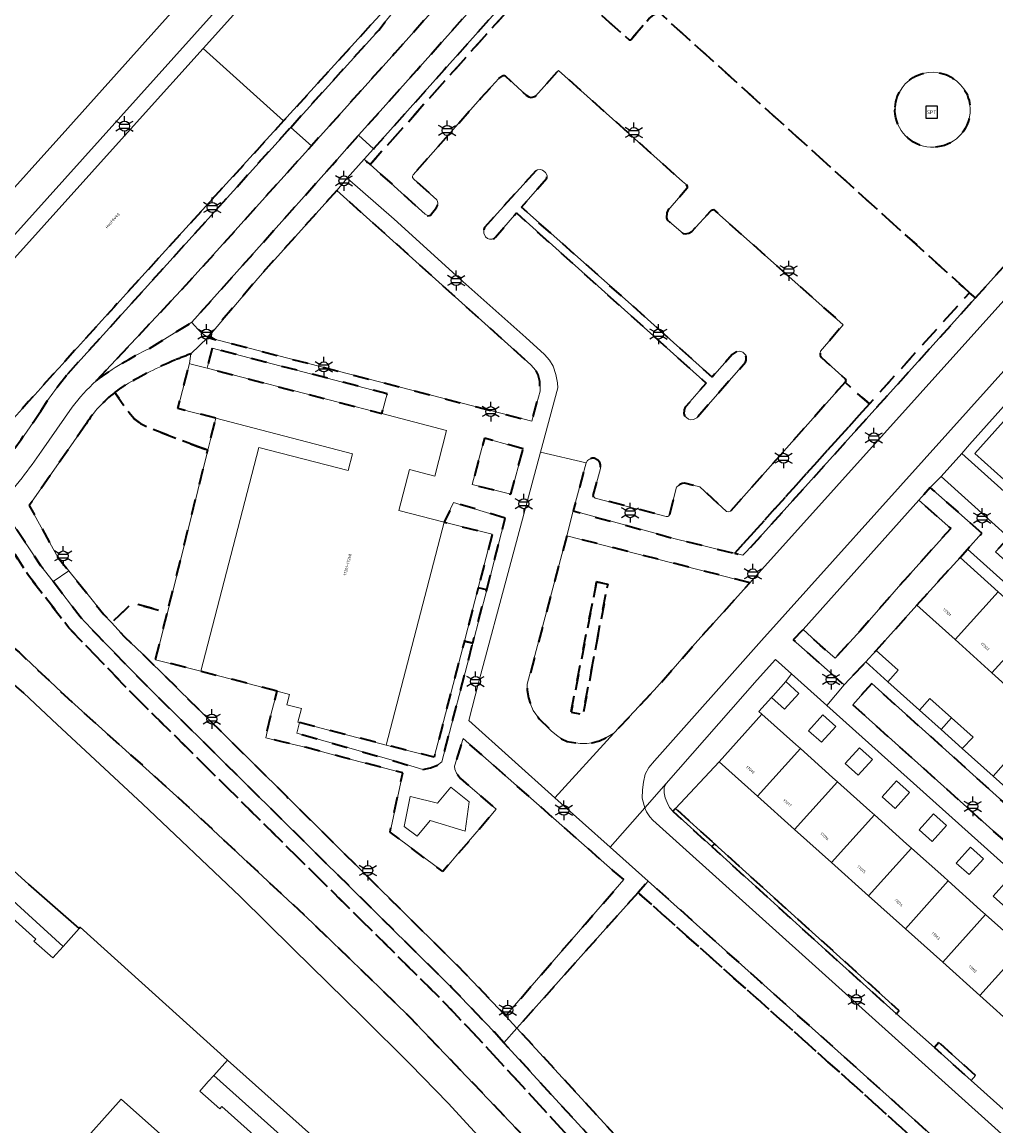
# Model space of a CAD drawing. Extents: x 105780 to 185197, y 477999 to 525027.
# Tile 130 of 562: x 106894 to 107018, y 479003 to 479144. Entities that reach past the tile are written whole.
import ezdxf
from ezdxf.enums import TextEntityAlignment as Align

# ---------------------------------------------------------------- set-up
doc = ezdxf.new("R2010")
doc.units = 0
doc.linetypes.add('XX-HIDDEN', pattern=[4, 2, -2])
for name, color, linetype, lineweight in [('B-GV-GR-BEPLANTING_CULTUUR_VASTE-PLANTENVAK-A', 252, 'Continuous', 5), ('B-GV-GR-MATERIAALGRENS-G', 252, 'XX-HIDDEN', 35), ('B-RO-IE-MEUBILAIR_WEGMEUBILAIR-S', 252, 'Continuous', 25), ('B-WE-GW-WATERGANG_SLOOT_INSTEEK-G', 252, 'Continuous', 30), ('B-XX-KG-KADASTRAAL_BEBOUWING-G', 252, 'Continuous', 20), ('B1-WE-OG-BEBOUWING-T18', 7, 'Continuous', 18), ('B1-WE-OG-TERREIN_ERF-GV', 252, 'Continuous', 18), ('B1-WE-OG-TOPOGRAFIE-T18', 10, 'Continuous', 18), ('B1-WE-OG-WEG-GV', 7, 'Continuous', 18), ('B1-WE-VH-VERHARDING_ASFALT-GV', 252, 'Continuous', 18), ('B1-WE-VH-VERHARDING_BETONSTRAATSTEEN-GV', 252, 'Continuous', 18), ('B1-WE-VH-VERHARDING_HOUTSNIPPERS-GV', 252, 'Continuous', 18), ('B1-WE-VH-VERHARDING_STRAATBAKSTEEN-GV', 252, 'Continuous', 18), ('B1-WE-VH-VERHARDING_TEGEL-GV', 252, 'Continuous', 18)]:
    doc.layers.add(name, color=color, linetype=linetype, lineweight=lineweight)
doc.styles.add('NLCS-ISO', font='NLCS-ISO.ttf')
doc.styles.add('NLCS-ISO-M200-T18', font='NLCS-ISO.ttf', dxfattribs={"height": 0.36})

# ---------------------------------------------------------------- blocks, each defined once
blk = doc.blocks.new('B-SIE-WEG_LICHTMAST-SO')
at = {"ltscale": 0.1}
for p, q in [((-1.1, 0.63), (-2.19, 1.27)), ((0, 1.27), (0, 2.53)), ((1.1, 0.63), (2.19, 1.27)), ((-1.1, -0.63), (-2.19, -1.27)), ((0, -1.27), (0, -2.53)), ((1.1, -0.63), (2.19, -1.27))]:
    blk.add_line(p, q, dxfattribs=at)
at = {"flags": 128}
for points in [[(-1.16, 0.5), (1.16, 0.5)], [(-1.16, -0.5), (1.16, -0.5)]]:
    blk.add_lwpolyline(points, dxfattribs=at)
at = {"ltscale": 0.1}
blk.add_circle((0, 0), 1.27, dxfattribs=at)
at = {"style": 'NLCS-ISO'}
blk.add_attdef('TYPE', text='', height=1.8, dxfattribs=at).set_placement((0, 2.53), align=Align.BOTTOM_CENTER)
blk = doc.blocks.new('SIE-WEG_SPEELTOESTEL-SO')
at = {"flags": 128}
blk.add_lwpolyline([(-0.75, -0.75), (0.75, -0.75), (0.75, 0.75), (-0.75, 0.75)], close=True, dxfattribs=at)
at = {"style": 'NLCS-ISO'}
blk.add_text('SPT', height=0.45, dxfattribs=at).set_placement((0, 0), align=Align.MIDDLE_CENTER)

msp = doc.modelspace()

# ---------------------------------------------------------------- linework, layer by layer
at = {"layer": 'B-GV-GR-BEPLANTING_CULTUUR_VASTE-PLANTENVAK-A', "flags": 128}
msp.add_lwpolyline([(106951.262, 479044.443), (106948.948, 479046.337), (106947.238, 479044.282), (106944, 479045.094), (106943.775, 479045.14), (106943.01, 479041.309), (106944.655, 479040.116), (106946.313, 479042.07), (106950.788, 479040.725)], close=True, dxfattribs=at)
at = {"layer": 'B-GV-GR-MATERIAALGRENS-G', "flags": 128}
for points in [[(107053.868, 479164.385), (107044.287, 479173.95), (107040.023, 479178.336), (107038.694, 479179.626), (107031.99, 479185.521), (107021.629, 479194.996), (107014.801, 479200.945), (107013.858, 479201.792), (107001.841, 479197.575), (106960.397, 479151.209), (106961.144, 479150.547), (106971.607, 479141.276), (106971.816, 479141.286), (106974.085, 479143.934), (106974.786, 479144.493), (106975.263, 479144.684), (106975.483, 479144.685), (107014.091, 479109.812), (107014.836, 479109.145), (107015.581, 479108.478), (107021.333, 479114.867), (107044.001, 479140.396), (107043.284, 479141.094), (107042.567, 479141.793), (107037.8, 479146.439)], [(106960.478, 479149.801), (106961.144, 479150.547), (106960.397, 479151.209), (106948.112, 479137.466), (106939.147, 479127.437), (106937.947, 479126.095), (106938.382, 479125.703), (106938.598, 479125.509), (106938.704, 479125.413), (106940.55, 479127.507)], [(106955.048, 479136.353), (106955.608, 479136.743), (106955.821, 479136.727), (106958.496, 479134.257), (106958.849, 479134.015), (106959.156, 479133.96), (106959.72, 479134.113), (106962.619, 479137.396), (106978.368, 479123.272), (106978.804, 479122.927), (106978.974, 479122.668), (106978.986, 479122.439), (106976.505, 479119.598), (106976.378, 479119.284), (106976.352, 479118.667), (106976.412, 479118.416), (106978.442, 479116.677), (106978.722, 479116.629), (106979.163, 479116.715), (106979.547, 479116.934), (106982.076, 479119.651), (106982.327, 479119.711), (106998.775, 479105.073), (106995.911, 479101.711), (106995.862, 479101.449), (106995.877, 479101.185), (106996.022, 479100.896), (106999.021, 479098.2), (106999.106, 479097.978), (106999.015, 479097.768), (107002.105, 479095.015), (107014.836, 479109.145), (107014.091, 479109.812), (106975.483, 479144.685), (106975.263, 479144.684), (106974.786, 479144.493), (106974.085, 479143.934), (106971.816, 479141.286), (106971.607, 479141.276), (106961.144, 479150.547), (106960.478, 479149.801), (106940.55, 479127.507), (106938.704, 479125.413), (106945.681, 479119.132), (106946.05, 479118.909), (106946.346, 479118.983), (106947.127, 479119.962), (106947.249, 479120.23), (106947.297, 479120.51), (106947.267, 479120.736), (106947.156, 479120.946), (106944.266, 479123.551), (106944.099, 479123.774), (106944.084, 479123.938), (106944.158, 479124.128), (106952.714, 479133.809)], [(106985.247, 479101.694), (106984.697, 479101.295), (106982.127, 479098.427), (106971.475, 479107.976), (106957.926, 479120), (106961.127, 479123.688), (106961.17, 479124.022), (106960.959, 479124.415), (106960.602, 479124.712), (106960.347, 479124.79), (106959.949, 479124.735), (106959.73, 479124.614), (106953.227, 479117.441), (106953.122, 479117.193), (106953.131, 479116.699), (106953.336, 479116.259), (106953.595, 479116.048), (106953.859, 479115.959), (106954.181, 479115.943), (106954.437, 479116.049), (106954.642, 479116.214), (106957.268, 479119.271), (106981.372, 479097.661), (106978.711, 479094.583), (106978.594, 479094.26), (106978.553, 479093.706), (106978.688, 479093.443), (106979.133, 479093.09), (106979.335, 479092.989), (106979.781, 479093.021), (106980.199, 479093.261), (106986.363, 479100.329), (106986.452, 479100.558), (106986.465, 479101.017), (106986.412, 479101.196), (106986.018, 479101.591), (106985.648, 479101.731)], [(106934.474, 479122.138), (106925.055, 479111.681), (106924.434, 479110.936), (106918.065, 479103.459), (106959.24, 479092.821), (106960.275, 479096.63), (106960.263, 479097.849), (106960.056, 479098.71), (106959.758, 479099.261), (106959.116, 479099.963)], [(107015.581, 479108.478), (107014.836, 479109.145), (107002.105, 479095.015), (106985.004, 479076.035), (106986.023, 479075.786), (106987.405, 479077.206)], [(106918.646, 479102.077), (106917.981, 479099.556), (106940.177, 479093.794), (106940.881, 479096.316)], [(107002.105, 479095.015), (106999.015, 479097.768), (106984.455, 479081.373), (106984.242, 479081.299), (106983.982, 479081.33), (106980.574, 479084.483), (106978.644, 479084.93), (106978.343, 479084.911), (106978.053, 479084.783), (106977.625, 479084.451), (106976.71, 479080.928), (106976.623, 479080.782), (106976.5, 479080.716), (106976.319, 479080.699), (106967.262, 479083.059), (106967.053, 479083.232), (106967.012, 479083.384), (106967.964, 479086.791), (106967.967, 479087.259), (106967.873, 479087.59), (106967.616, 479087.887), (106967.174, 479088.103), (106966.89, 479088.105), (106966.543, 479087.99), (106966.321, 479087.805), (106966.117, 479087.539), (106964.498, 479081.41), (106975.188, 479078.489), (106977.28, 479077.917), (106984.006, 479076.278), (106985.004, 479076.035)], [(106958.13, 479089.327), (106953.231, 479090.646), (106951.643, 479084.778), (106956.552, 479083.551)], [(107016.411, 479078.599), (107009.838, 479084.397), (107008.397, 479082.784), (107012.433, 479079.189), (107006.565, 479072.629), (107006.399, 479072.444), (107000.994, 479066.24), (106997.76, 479062.715), (106995.837, 479064.381), (106993.702, 479066.358), (106992.449, 479065.033), (106998.889, 479059.306), (107001.642, 479062.227), (107002.956, 479063.695), (107008.148, 479069.428), (107013.618, 479075.499), (107014.56, 479076.545)], [(106955.868, 479080.508), (106949.294, 479082.499), (106948.097, 479079.987), (106954.205, 479078.456), (106952.435, 479071.667), (106953.5, 479071.41)], [(106955.687, 479013.851), (106954.432, 479015.221), (106949.094, 479020.837), (106909.874, 479059.641), (106904.027, 479065.658), (106901.882, 479067.949), (106898.43, 479072.446), (106896.895, 479074.446), (106893.265, 479079.818), (106891.891, 479078.309), (106893.202, 479076.474), (106895.307, 479073.227), (106900.422, 479066.582), (106908.467, 479058.219), (106947.687, 479019.415), (106952.982, 479013.843), (106969.197, 478996.144), (107000.393, 478961.205), (107007.484, 478953.763), (107022.168, 478938.989), (107034.397, 478927.301), (107036.313, 478925.546), (107037.648, 478927.034), (107035.748, 478928.776), (107028.686, 478935.481), (107023.556, 478940.429), (107008.903, 478955.173), (107001.841, 478962.585), (106997.07, 478967.835), (106970.672, 478997.495), (106968.378, 479000)], [(106986.919, 479072.283), (106976.846, 479074.871), (106963.665, 479078.257), (106958.66, 479059.407), (106958.649, 479058.627), (106958.81, 479057.669), (106959.011, 479056.982), (106959.399, 479056.054), (106960.215, 479054.956), (106961.706, 479053.497), (106962.353, 479052.942), (106963.01, 479052.48), (106963.713, 479052.113), (106965.377, 479051.872), (106966.21, 479051.884), (106966.837, 479051.951), (106967.848, 479052.218), (106968.641, 479052.576), (106969.641, 479053.162), (106974.787, 479058.642), (106977.172, 479061.37), (106979.94, 479064.535)], [(107019.828, 479078.059), (107018.143, 479076.215), (107029.122, 479066.21), (107030.783, 479068.204)], [(106893.202, 479076.474), (106892.698, 479073.989), (106891.765, 479072.161), (106891.156, 479070.803), (106890.019, 479069.113), (106889.672, 479068.695), (106888.804, 479067.886), (106894.115, 479063.455), (106900.341, 479057.57), (106914.963, 479044.434), (106931.394, 479029.088), (106939.955, 479020.786), (106943.665, 479017.185), (106960.093, 479000), (106966.759, 478993.025), (106975.87, 478982.843), (106993.597, 478963.028), (107003.654, 478952.168), (107020.778, 478934.652), (107033.174, 478922.459), (107036.501, 478919.147), (107037.476, 478920.236), (107033.983, 478923.363), (107034.316, 478923.736), (107034.523, 478923.551), (107036.313, 478925.546), (107034.397, 478927.301), (107022.168, 478938.989), (107007.484, 478953.763), (107000.393, 478961.205), (106969.197, 478996.144), (106952.982, 479013.843), (106947.687, 479019.415), (106908.467, 479058.219), (106900.422, 479066.582), (106895.307, 479073.227)], [(106967.455, 479072.401), (106968.885, 479072.132), (106965.731, 479055.537), (106964.214, 479055.84)], [(106967.455, 479072.401), (106964.214, 479055.84), (106965.731, 479055.537), (106968.885, 479072.132)], [(106953.5, 479071.41), (106952.435, 479071.667), (106950.665, 479064.878), (106951.732, 479064.621)], [(106926.9, 479058.519), (106917.192, 479061.039), (106911.45, 479062.518), (106912.945, 479068.481), (106910.941, 479069.044), (106908.52, 479069.724), (106905.85, 479067.226), (106907.498, 479065.409), (106909.785, 479063.271), (106923.962, 479049.239), (106928.108, 479045.131), (106948.24, 479025.184), (106950.873, 479022.575), (106955.913, 479017.273), (106966.005, 479028.914), (106970.917, 479034.581), (106969.478, 479035.779), (106950.498, 479052.522), (106949.43, 479048.976), (106949.471, 479048.622), (106949.667, 479048.09), (106950.187, 479047.423), (106954.717, 479043.509), (106953.616, 479042.225), (106949.595, 479037.537), (106948.964, 479036.803), (106947.933, 479035.6), (106941.224, 479040.611), (106942.844, 479048.122), (106935.137, 479050.13), (106930.626, 479051.348), (106927.528, 479052.087), (106925.439, 479052.586), (106926.096, 479055.517)], [(106951.732, 479064.621), (106950.665, 479064.878), (106946.822, 479050.142), (106940.745, 479051.67), (106929.748, 479054.525), (106929.396, 479053.183), (106941.36, 479049.775), (106945.387, 479048.559), (106946.356, 479048.795), (106947.244, 479049.115), (106947.802, 479049.524)], [(107000, 479056.79), (107023.948, 479035.267), (107026.359, 479037.956), (107002.408, 479059.473)], [(106977.491, 479043.617), (106977.149, 479043.252), (106982.087, 479038.765), (106982.423, 479039.136)], [(106982.423, 479039.136), (106982.087, 479038.765), (106997.445, 479024.813), (107005.57, 479017.536), (107005.904, 479017.909)], [(107012.351, 479000), (106988.342, 479021.537), (106974.015, 479034.39), (106972.725, 479032.944), (106987.35, 479019.895), (107001.909, 479006.905), (107030.08, 478981.368), (107048.699, 478964.727), (107061.333, 478953.435), (107062.759, 478955.025), (107059.099, 478958.251), (107049.949, 478966.316), (107031.414, 478982.922), (107030.37, 478983.856)], [(106972.725, 479032.944), (106968.978, 479028.745), (106957.352, 479015.715), (106971.751, 479000), (106977.392, 478993.797), (106989.126, 478980.706), (107000, 478968.414), (107004.504, 478963.529), (107010.131, 478957.691), (107017.864, 478949.809), (107024.431, 478943.361), (107030.148, 478937.747), (107039.468, 478929.062), (107056.908, 478948.503), (107060.853, 478952.9), (107061.333, 478953.435), (107048.699, 478964.727), (107030.08, 478981.368), (107001.909, 479006.905), (106987.35, 479019.895)], [(107010.938, 479013.88), (107010.366, 479013.241), (107015.044, 479009.052), (107015.605, 479009.678)]]:
    msp.add_lwpolyline(points, close=True, dxfattribs=at)
for points in [[(106999.093, 479198.402), (106996.422, 479200.747), (106941.837, 479139.586), (106931.234, 479127.799), (106915.3, 479110.086), (106903.897, 479097.939)], [(106910.669, 479102.055), (106916.067, 479105.386), (106933.9, 479125.398), (106937.235, 479129.141), (106939.975, 479132.215), (106944.616, 479137.418), (106999.093, 479198.402)], [(106928.619, 479130.154), (106939.785, 479142.502), (106940.789, 479143.766), (106941.71, 479144.91), (106941.433, 479145.152), (106941.275, 479145.29), (106940.976, 479145.553), (106938.93, 479143.302), (106927.711, 479130.972), (106909.281, 479110.719)], [(106900.338, 479098.881), (106928.619, 479130.154)], [(106919.091, 479093.189), (106914.269, 479094.441), (106915.748, 479100.136), (106915.928, 479101.373)], [(106916.754, 479089.625), (106910.826, 479091.868), (106909.519, 479092.517), (106908.706, 479093.177), (106908.091, 479093.891), (106906.274, 479096.462)], [(106906.274, 479096.462), (106908.091, 479093.891), (106908.706, 479093.177), (106909.519, 479092.517), (106910.826, 479091.868), (106916.754, 479089.625), (106918.08, 479089.123), (106919.091, 479093.189)], [(106902.625, 479092.479), (106895.403, 479082.096), (106899.084, 479075.438), (106900.419, 479073.79), (106902.714, 479070.958), (106904.896, 479068.278), (106905.85, 479067.226), (106908.52, 479069.724), (106910.941, 479069.044), (106912.945, 479068.481), (106918.08, 479089.123), (106916.754, 479089.625)]]:
    msp.add_lwpolyline(points, dxfattribs=at)
for points in [[(107005.37, 479132.725, -1.0807896), (107014.787, 479131.285)], [(107014.787, 479131.285, -0.9185561), (107005.37, 479132.725)], [(106909.281, 479110.719, 0.0035634), (106884.555, 479083.245)], [(106903.897, 479097.939, -0.0508576), (106910.669, 479102.055)], [(106915.928, 479101.373, 0.0110659), (106913.96, 479100.599)], [(106913.96, 479100.599, 0.0360752), (106907.643, 479097.405)], [(106896.655, 479093.779, -0.0347135), (106900.338, 479098.881)], [(106907.643, 479097.405, 0.026861), (106906.274, 479096.462)], [(106906.274, 479096.462, 0.0870075), (106902.625, 479092.479)], [(106883.105, 479077.198, 0.0474238), (106896.655, 479093.779)]]:
    msp.add_lwpolyline(points, format="xyb", dxfattribs=at)
at = {"layer": 'B-WE-GW-WATERGANG_SLOOT_INSTEEK-G', "flags": 128}
for points in [[(106864.382, 479089.73), (106866.227, 479092.109), (106868.209, 479094.391), (106890.047, 479118.708), (106900.311, 479130.059), (106917.399, 479149.19), (106932.005, 479165.409), (106918.595, 479178.021), (106907.593, 479165.795), (106883.759, 479139.14), (106828.835, 479077.991), (106814.47, 479061.873), (106803.729, 479049.822), (106797.014, 479042.489), (106794.981, 479040.143), (106793.244, 479038.231), (106763.49, 479005.024), (106776.564, 478993.275), (106806.549, 479026.282), (106808.65, 479028.626), (106816.403, 479037.017), (106824.289, 479045.56), (106847.641, 479071.621)], [(106901.759, 479028.375), (106895.324, 479034.011), (106886.999, 479041.498), (106872.253, 479054.759), (106871.369, 479055.549), (106869.635, 479053.632), (106869.568, 479053.558), (106869.434, 479053.41), (106868.328, 479052.182), (106868.863, 479051.683), (106869.327, 479052.135), (106878.815, 479043.576), (106879.572, 479044.439), (106899.716, 479026.098)]]:
    msp.add_lwpolyline(points, close=True, dxfattribs=at)
for points in [[(106917.399, 479149.19), (106900.311, 479130.059), (106890.047, 479118.708), (106868.209, 479094.391), (106866.227, 479092.109), (106864.382, 479089.73), (106864.206, 479089.356), (106863.926, 479088.11), (106864.033, 479087.047), (106864.841, 479085.323), (106865.82, 479085.222), (106866.562, 479086.054), (106866.995, 479086.539), (106869.555, 479089.408), (106869.342, 479089.753), (106869.596, 479090.18), (106870.168, 479090.847), (106881.184, 479102.781), (106920.867, 479146.977)], [(106886.386, 479065.432), (106894.719, 479058.266), (106898.936, 479054.288), (106909.794, 479044.199), (106922.212, 479032.41), (106928.92, 479025.772), (106937.746, 479017.138), (106943.784, 479011.108), (106948.602, 479006.177), (106954.299, 479000)], [(106954.299, 479000), (106948.602, 479006.177), (106943.784, 479011.108), (106937.746, 479017.138), (106928.92, 479025.772), (106922.212, 479032.41), (106909.794, 479044.199), (106898.936, 479054.288), (106894.719, 479058.266), (106886.386, 479065.432)], [(106960.093, 479000), (106943.665, 479017.185), (106939.955, 479020.786), (106931.394, 479029.088), (106914.963, 479044.434), (106900.341, 479057.57), (106894.115, 479063.455)], [(106886.999, 479041.498), (106895.324, 479034.011), (106901.759, 479028.375), (106901.891, 479028.522), (106920.568, 479011.644), (106933.621, 479000)], [(106933.621, 479000), (106920.568, 479011.644), (106918.829, 479009.697), (106929.677, 479000)]]:
    msp.add_lwpolyline(points, dxfattribs=at)
at = {"layer": 'B-XX-KG-KADASTRAAL_BEBOUWING-G', "flags": 128}
for points in [[(106948.097, 479079.987), (106942.359, 479081.477), (106943.706, 479086.665), (106946.903, 479085.836), (106948.414, 479091.655), (106940.177, 479093.794), (106917.981, 479099.556), (106915.99, 479100.073), (106915.748, 479100.136), (106914.269, 479094.441), (106919.091, 479093.189), (106936.468, 479088.677), (106935.913, 479086.539), (106924.577, 479089.482), (106917.192, 479061.039), (106926.9, 479058.519), (106928.468, 479058.112), (106928.125, 479056.791), (106929.985, 479056.308), (106929.537, 479054.58), (106929.748, 479054.525), (106940.745, 479051.67)], [(107019.88, 479093.566), (107015.517, 479088.705), (107021.629, 479083.218), (107025.992, 479088.079)], [(107018.456, 479071.141), (107013.618, 479075.499), (107008.148, 479069.428), (107012.986, 479065.069)], [(107023.146, 479066.915), (107018.456, 479071.141), (107012.986, 479065.069), (107017.676, 479060.844)], [(107027.835, 479062.691), (107023.146, 479066.915), (107017.676, 479060.844), (107022.366, 479056.62)], [(107002.956, 479063.695), (107001.642, 479062.227), (107004.443, 479059.719), (107005.757, 479061.187)], [(106991.494, 479059.731), (106989.873, 479057.922), (106989.676, 479057.708), (106991.34, 479056.218), (106993.155, 479058.243)], [(107008.459, 479056.124), (107011.224, 479053.645), (107012.544, 479055.11), (107009.773, 479057.591)], [(106993.348, 479051.221), (106992.785, 479051.726), (106988.463, 479055.599), (106983.024, 479049.53), (106987.883, 479045.176)], [(106994.374, 479053.5), (106996.025, 479052.02), (106997.84, 479054.046), (106996.194, 479055.521)], [(107012.544, 479055.11), (107011.224, 479053.645), (107013.913, 479051.234), (107015.279, 479052.662)], [(106998.039, 479047.017), (106997.441, 479047.553), (106993.348, 479051.221), (106987.883, 479045.176), (106992.592, 479040.956)], [(106999.031, 479049.327), (107000.702, 479047.83), (107002.517, 479049.856), (107000.871, 479051.33)], [(107017.839, 479047.726), (107020.629, 479045.228), (107021.947, 479046.691), (107019.153, 479049.193)], [(107002.74, 479042.804), (107002.151, 479043.332), (106998.039, 479047.017), (106992.592, 479040.956), (106997.302, 479036.736)], [(107003.741, 479045.107), (107005.395, 479043.626), (107007.21, 479045.652), (107005.556, 479047.133)], [(107007.45, 479038.585), (107006.843, 479039.129), (107002.74, 479042.804), (106997.302, 479036.736), (107002.011, 479032.516)], [(107008.433, 479040.903), (107010.087, 479039.422), (107011.902, 479041.448), (107010.248, 479042.929)], [(107012.115, 479034.404), (107011.549, 479034.911), (107007.45, 479038.585), (107002.011, 479032.516), (107006.676, 479028.335)], [(107013.14, 479036.686), (107014.794, 479035.205), (107016.609, 479037.23), (107014.955, 479038.712)], [(107016.868, 479030.145), (107016.242, 479030.706), (107012.115, 479034.404), (107006.676, 479028.335), (107011.43, 479024.076)], [(107017.833, 479032.482), (107019.486, 479031.001), (107021.301, 479033.026), (107019.648, 479034.508)], [(107021.578, 479025.924), (107021.075, 479026.375), (107016.868, 479030.145), (107011.43, 479024.076), (107016.14, 479019.855)], [(107026.287, 479021.705), (107025.767, 479022.171), (107021.578, 479025.924), (107016.14, 479019.855), (107020.849, 479015.635)]]:
    msp.add_lwpolyline(points, close=True, dxfattribs=at)
for points in [[(106926.308, 479000), (106919.872, 479005.748), (106919.602, 479005.446), (106917.06, 479007.716), (106918.138, 479008.923), (106918.829, 479009.697), (106920.568, 479011.644), (106901.891, 479028.522), (106901.759, 479028.375), (106899.716, 479026.098), (106898.389, 479024.62), (106896.007, 479026.759), (106896.231, 479027.009), (106880.54, 479041.094), (106865.634, 479024.488), (106865.478, 479024.314), (106867.234, 479022.738), (106858.749, 479013.285), (106859.115, 479005.819), (106865.721, 479000)], [(106901.128, 479000), (106907.062, 479006.684), (106912.084, 479002.226)]]:
    msp.add_lwpolyline(points, dxfattribs=at)
at = {"layer": 'B1-WE-OG-TERREIN_ERF-GV', "flags": 128}
for points in [[(107019.88, 479093.566), (107024.11, 479098.278), (107028.339, 479102.99), (107032.569, 479107.703), (107036.799, 479112.415), (107041.029, 479117.127), (107045.259, 479121.84), (107049.489, 479126.552), (107053.718, 479131.264), (107058.082, 479136.126), (107064.194, 479130.64), (107069.974, 479125.258), (107071.442, 479123.944), (107072.227, 479124.82), (107057.736, 479137.652), (107056, 479135.888), (107014.805, 479089.868), (107013.843, 479088.71), (107028.301, 479075.739), (107028.918, 479076.462), (107027.451, 479077.776), (107021.629, 479083.218), (107015.517, 479088.705)], [(106924.577, 479089.482), (106935.913, 479086.539), (106936.468, 479088.677), (106919.091, 479093.189), (106918.08, 479089.123), (106912.945, 479068.481), (106911.45, 479062.518), (106917.192, 479061.039)], [(106952.435, 479071.667), (106954.205, 479078.456), (106948.097, 479079.987), (106940.745, 479051.67), (106946.822, 479050.142), (106950.665, 479064.878)], [(106983.024, 479049.53), (106988.463, 479055.599), (106988.065, 479055.955), (106989.676, 479057.708), (106989.873, 479057.922), (106991.494, 479059.731), (106992.232, 479060.706), (106990.174, 479062.54), (106987.843, 479059.96), (106976.29, 479046.776), (106976.062, 479046.361), (106976.031, 479045.597), (106976.181, 479044.969), (106976.411, 479044.357), (106976.724, 479043.744), (106977.149, 479043.252), (106977.491, 479043.617)], [(106899.716, 479026.098), (106879.572, 479044.439), (106878.815, 479043.576), (106869.327, 479052.135), (106868.863, 479051.683), (106868.328, 479052.182), (106869.434, 479053.41), (106867.511, 479055.149), (106866.413, 479053.9), (106862.279, 479049.196), (106841.618, 479022.251), (106858.749, 479013.285), (106867.234, 479022.738), (106865.478, 479024.314), (106865.634, 479024.488), (106880.54, 479041.094), (106896.231, 479027.009), (106896.007, 479026.759), (106898.389, 479024.62)], [(106994.374, 479053.5), (106996.194, 479055.521), (106997.84, 479054.046), (106996.025, 479052.02)], [(106999.031, 479049.327), (107000.871, 479051.33), (107002.517, 479049.856), (107000.702, 479047.83)], [(107003.741, 479045.107), (107005.556, 479047.133), (107007.21, 479045.652), (107005.395, 479043.626)], [(107008.433, 479040.903), (107010.248, 479042.929), (107011.902, 479041.448), (107010.087, 479039.422)], [(107013.14, 479036.686), (107014.955, 479038.712), (107016.609, 479037.23), (107014.794, 479035.205)], [(107017.833, 479032.482), (107019.648, 479034.508), (107021.301, 479033.026), (107019.486, 479031.001)]]:
    msp.add_lwpolyline(points, close=True, dxfattribs=at)
for points in [[(107063.266, 479032.887), (107014.56, 479076.545), (107013.618, 479075.499), (107018.456, 479071.141)], [(107022.366, 479056.62), (107017.676, 479060.844), (107012.986, 479065.069), (107008.148, 479069.428), (107002.956, 479063.695), (107005.757, 479061.187), (107004.443, 479059.719), (107008.459, 479056.124), (107009.773, 479057.591), (107012.544, 479055.11), (107015.279, 479052.662), (107013.913, 479051.234), (107017.839, 479047.726), (107019.153, 479049.193)], [(107059.975, 479000), (106996.698, 479056.704), (106992.232, 479060.706), (106991.494, 479059.731), (106993.155, 479058.243), (106991.34, 479056.218), (106989.676, 479057.708), (106988.065, 479055.955), (106988.463, 479055.599), (106992.785, 479051.726), (106993.348, 479051.221), (106997.441, 479047.553), (106998.039, 479047.017), (107002.151, 479043.332), (107002.74, 479042.804), (107006.843, 479039.129), (107007.45, 479038.585), (107011.549, 479034.911), (107012.115, 479034.404), (107016.242, 479030.706), (107016.868, 479030.145), (107021.075, 479026.375)], [(107020.849, 479015.635), (107016.14, 479019.855), (107011.43, 479024.076), (107006.676, 479028.335), (107002.011, 479032.516), (106997.302, 479036.736), (106992.592, 479040.956), (106987.883, 479045.176), (106983.024, 479049.53), (106977.491, 479043.617), (106982.423, 479039.136), (107005.904, 479017.909), (107005.57, 479017.536), (107010.366, 479013.241), (107010.938, 479013.88), (107015.605, 479009.678), (107015.044, 479009.052), (107025.151, 479000)], [(106929.677, 479000), (106918.829, 479009.697), (106918.138, 479008.923), (106917.06, 479007.716), (106919.602, 479005.446), (106919.872, 479005.748), (106926.308, 479000)], [(106912.084, 479002.226), (106907.062, 479006.684), (106901.128, 479000)]]:
    msp.add_lwpolyline(points, dxfattribs=at)
at = {"layer": 'B1-WE-OG-WEG-GV', "flags": 128}
msp.add_lwpolyline([(107028.641, 479268.376), (107004.873, 479240.728), (106978.225, 479211.173), (106968.368, 479200.14), (106920.867, 479146.977), (106881.184, 479102.781), (106870.168, 479090.847), (106869.596, 479090.18), (106869.342, 479089.753), (106869.555, 479089.408), (106866.995, 479086.539), (106868.188, 479085.474), (106891.183, 479111.006), (106909.401, 479131.206), (106917.475, 479140.191), (106932.036, 479156.395), (106953.317, 479180.155), (107002.443, 479235.206), (107018.085, 479252.735), (107024.096, 479259.578)], dxfattribs=at)
at = {"layer": 'B1-WE-VH-VERHARDING_ASFALT-GV', "flags": 128}
for points in [[(107012.674, 479225.925), (107002.443, 479235.206), (106953.317, 479180.155), (106932.036, 479156.395), (106917.475, 479140.191), (106927.711, 479130.972), (106938.93, 479143.302), (106940.976, 479145.553)], [(106923.962, 479049.239), (106909.785, 479063.271), (106907.498, 479065.409), (106905.85, 479067.226), (106904.896, 479068.278), (106902.714, 479070.958), (106900.419, 479073.79), (106898.43, 479072.446), (106901.882, 479067.949), (106904.027, 479065.658), (106909.874, 479059.641), (106949.094, 479020.837), (106954.432, 479015.221), (106955.687, 479013.851), (106957.352, 479015.715), (106955.913, 479017.273), (106950.873, 479022.575), (106948.24, 479025.184), (106928.108, 479045.131)], [(106974.603, 479042.111), (106974.222, 479042.533), (106973.814, 479043.174), (106973.604, 479043.708), (106969.206, 479038.686), (106974.015, 479034.39), (106988.342, 479021.537), (107012.351, 479000), (107030.37, 478983.856), (107034.351, 478988.402), (107021.43, 479000)], [(106989.126, 478980.706), (106977.392, 478993.797), (106971.751, 479000), (106957.352, 479015.715), (106955.687, 479013.851), (106968.378, 479000), (106970.672, 478997.495), (106997.07, 478967.835), (107001.841, 478962.585), (107008.903, 478955.173), (107023.556, 478940.429), (107028.686, 478935.481), (107035.748, 478928.776), (107037.648, 478927.034), (107039.468, 478929.062), (107030.148, 478937.747), (107024.431, 478943.361), (107017.864, 478949.809), (107010.131, 478957.691), (107004.504, 478963.529), (107000, 478968.414)]]:
    msp.add_lwpolyline(points, close=True, dxfattribs=at)
for points in [[(107016.52, 479222.469), (107013.533, 479225.172), (106941.71, 479144.91), (106940.789, 479143.766), (106939.785, 479142.502), (106928.619, 479130.154), (106931.234, 479127.799), (106941.837, 479139.586), (106996.422, 479200.747)], [(107063.209, 479157.137), (106986.919, 479072.283), (106979.94, 479064.535), (106977.172, 479061.37), (106974.787, 479058.642), (106969.641, 479053.162), (106962.17, 479044.97), (106969.206, 479038.686), (106973.604, 479043.708), (106973.491, 479043.997), (106973.267, 479044.94), (106973.273, 479045.976), (106973.401, 479046.978), (106973.613, 479047.961), (106974.103, 479048.813), (106974.814, 479049.667), (106988.402, 479064.955), (107012.054, 479091.291), (107039.861, 479122.2)], [(106927.711, 479130.972), (106917.475, 479140.191), (106909.401, 479131.206), (106891.183, 479111.006), (106868.188, 479085.474), (106872.827, 479081.221), (106888.602, 479098.777)], [(106909.281, 479110.719), (106927.711, 479130.972)], [(106915.3, 479110.086), (106931.234, 479127.799), (106928.619, 479130.154), (106900.338, 479098.881)], [(106903.897, 479097.939), (106915.3, 479110.086)], [(106896.974, 479089.031), (106900.849, 479094.585)], [(106892.581, 479083.284), (106894.494, 479085.618)]]:
    msp.add_lwpolyline(points, dxfattribs=at)
at = {"layer": 'B1-WE-VH-VERHARDING_ASFALT-GV'}
for points in [[(106884.555, 479083.245, -0.0035634), (106909.281, 479110.719)], [(106900.338, 479098.881, 0.0347135), (106896.655, 479093.779)], [(106900.849, 479094.585, -0.0452994), (106903.897, 479097.939)], [(106896.655, 479093.779, -0.0474238), (106883.105, 479077.198)], [(106894.494, 479085.618, 0.0198665), (106896.974, 479089.031)]]:
    msp.add_lwpolyline(points, format="xyb", dxfattribs=at)
at = {"layer": 'B1-WE-VH-VERHARDING_BETONSTRAATSTEEN-GV', "flags": 128}
for points in [[(106999.015, 479097.768), (106999.106, 479097.978), (106999.021, 479098.2), (106996.022, 479100.896), (106995.877, 479101.185), (106995.862, 479101.449), (106995.911, 479101.711), (106998.775, 479105.073), (106982.327, 479119.711), (106982.076, 479119.651), (106979.547, 479116.934), (106979.163, 479116.715), (106978.722, 479116.629), (106978.442, 479116.677), (106976.412, 479118.416), (106976.352, 479118.667), (106976.378, 479119.284), (106976.505, 479119.598), (106978.986, 479122.439), (106978.974, 479122.668), (106978.804, 479122.927), (106978.368, 479123.272), (106962.619, 479137.396), (106959.72, 479134.113), (106959.156, 479133.96), (106958.849, 479134.015), (106958.496, 479134.257), (106955.821, 479136.727), (106955.608, 479136.743), (106955.048, 479136.353), (106952.714, 479133.809), (106944.158, 479124.128), (106944.084, 479123.938), (106944.099, 479123.774), (106944.266, 479123.551), (106947.156, 479120.946), (106947.267, 479120.736), (106947.297, 479120.51), (106947.249, 479120.23), (106947.127, 479119.962), (106946.346, 479118.983), (106946.05, 479118.909), (106945.681, 479119.132), (106938.704, 479125.413), (106938.598, 479125.509), (106938.382, 479125.703), (106937.947, 479126.095), (106935.779, 479123.706), (106941.731, 479118.504), (106950.105, 479110.9), (106958.464, 479103.461), (106960.855, 479101.287), (106961.488, 479100.593), (106961.928, 479099.79), (106962.3, 479098.742), (106962.486, 479097.714), (106962.536, 479097.068), (106960.337, 479088.892), (106966.117, 479087.539), (106966.321, 479087.805), (106966.543, 479087.99), (106966.89, 479088.105), (106967.174, 479088.103), (106967.616, 479087.887), (106967.873, 479087.59), (106967.967, 479087.259), (106967.964, 479086.791), (106967.012, 479083.384), (106967.053, 479083.232), (106967.262, 479083.059), (106976.319, 479080.699), (106976.5, 479080.716), (106976.623, 479080.782), (106976.71, 479080.928), (106977.625, 479084.451), (106978.053, 479084.783), (106978.343, 479084.911), (106978.644, 479084.93), (106980.574, 479084.483), (106983.982, 479081.33), (106984.242, 479081.299), (106984.455, 479081.373)], [(106957.268, 479119.271), (106954.642, 479116.214), (106954.437, 479116.049), (106954.181, 479115.943), (106953.859, 479115.959), (106953.595, 479116.048), (106953.336, 479116.259), (106953.131, 479116.699), (106953.122, 479117.193), (106953.227, 479117.441), (106959.73, 479124.614), (106959.949, 479124.735), (106960.347, 479124.79), (106960.602, 479124.712), (106960.959, 479124.415), (106961.17, 479124.022), (106961.127, 479123.688), (106957.926, 479120), (106971.475, 479107.976), (106982.127, 479098.427), (106984.697, 479101.295), (106985.247, 479101.694), (106985.648, 479101.731), (106986.018, 479101.591), (106986.412, 479101.196), (106986.465, 479101.017), (106986.452, 479100.558), (106986.363, 479100.329), (106980.199, 479093.261), (106979.781, 479093.021), (106979.335, 479092.989), (106979.133, 479093.09), (106978.688, 479093.443), (106978.553, 479093.706), (106978.594, 479094.26), (106978.711, 479094.583), (106981.372, 479097.661)], [(106963.665, 479078.257), (106964.498, 479081.41), (106966.117, 479087.539), (106960.337, 479088.892), (106952.454, 479059.58), (106951.226, 479054.772), (106962.17, 479044.97), (106969.641, 479053.162), (106968.641, 479052.576), (106967.848, 479052.218), (106966.837, 479051.951), (106966.21, 479051.884), (106965.377, 479051.872), (106963.713, 479052.113), (106963.01, 479052.48), (106962.353, 479052.942), (106961.706, 479053.497), (106960.215, 479054.956), (106959.399, 479056.054), (106959.011, 479056.982), (106958.81, 479057.669), (106958.649, 479058.627), (106958.66, 479059.407)], [(107028.301, 479075.739), (107013.843, 479088.71), (107011.22, 479085.79), (107017.659, 479080.007), (107019.828, 479078.059), (107030.783, 479068.204), (107032.862, 479066.334), (107039.482, 479060.38), (107041.733, 479058.355), (107046.063, 479054.451), (107048.664, 479057.248), (107033.343, 479071.145), (107032.566, 479071.744)], [(107006.399, 479072.444), (107006.565, 479072.629), (107012.433, 479079.189), (107008.397, 479082.784), (106993.702, 479066.358), (106995.837, 479064.381), (106997.76, 479062.715), (107000.994, 479066.24)]]:
    msp.add_lwpolyline(points, close=True, dxfattribs=at)
at = {"layer": 'B1-WE-VH-VERHARDING_HOUTSNIPPERS-GV'}
for points in [[(107014.787, 479131.285, 1.0807896), (107005.37, 479132.725)], [(107005.37, 479132.725, 0.9185561), (107014.787, 479131.285)]]:
    msp.add_lwpolyline(points, format="xyb", dxfattribs=at)
at = {"layer": 'B1-WE-VH-VERHARDING_STRAATBAKSTEEN-GV', "flags": 128}
for points in [[(107029.122, 479066.21), (107018.143, 479076.215), (107019.828, 479078.059), (107017.659, 479080.007), (107011.22, 479085.79), (107009.838, 479084.397), (107016.411, 479078.599), (107014.56, 479076.545), (107063.266, 479032.887)], [(107020.629, 479045.228), (107017.839, 479047.726), (107013.913, 479051.234), (107011.224, 479053.645), (107008.459, 479056.124), (107004.443, 479059.719), (107001.642, 479062.227), (106998.889, 479059.306), (106996.698, 479056.704), (107059.975, 479000)]]:
    msp.add_lwpolyline(points, dxfattribs=at)
msp.add_lwpolyline([(107000, 479056.79), (107002.408, 479059.473), (107026.359, 479037.956), (107023.948, 479035.267)], close=True, dxfattribs=at)
at = {"layer": 'B1-WE-VH-VERHARDING_TEGEL-GV', "flags": 128}
for points in [[(107014.801, 479200.945), (107018.478, 479205.036), (107026.241, 479213.673), (107024.39, 479215.348), (107015.015, 479204.849), (107000.233, 479199.66), (106997.637, 479201.992), (106996.422, 479200.747), (106999.093, 479198.402), (106944.616, 479137.418), (106939.975, 479132.215), (106937.235, 479129.141), (106939.147, 479127.437), (106948.112, 479137.466), (106960.397, 479151.209), (107001.841, 479197.575), (107013.858, 479201.792)], [(106918.065, 479103.459), (106915.928, 479101.373), (106915.748, 479100.136), (106915.99, 479100.073), (106917.981, 479099.556), (106918.646, 479102.077), (106940.881, 479096.316), (106940.177, 479093.794), (106948.414, 479091.655), (106946.903, 479085.836), (106943.706, 479086.665), (106942.359, 479081.477), (106948.097, 479079.987), (106949.294, 479082.499), (106955.868, 479080.508), (106953.5, 479071.41), (106951.732, 479064.621), (106947.802, 479049.524), (106947.244, 479049.115), (106946.356, 479048.795), (106945.387, 479048.559), (106941.36, 479049.775), (106929.396, 479053.183), (106929.748, 479054.525), (106929.537, 479054.58), (106929.985, 479056.308), (106928.125, 479056.791), (106928.468, 479058.112), (106926.9, 479058.519), (106926.096, 479055.517), (106925.439, 479052.586), (106927.528, 479052.087), (106930.626, 479051.348), (106935.137, 479050.13), (106942.844, 479048.122), (106941.224, 479040.611), (106947.933, 479035.6), (106948.964, 479036.803), (106949.595, 479037.537), (106953.616, 479042.225), (106954.717, 479043.509), (106950.187, 479047.423), (106949.667, 479048.09), (106949.471, 479048.622), (106949.43, 479048.976), (106950.498, 479052.522), (106969.478, 479035.779), (106970.917, 479034.581), (106966.005, 479028.914), (106955.913, 479017.273), (106957.352, 479015.715), (106968.978, 479028.745), (106972.725, 479032.944), (106974.015, 479034.39), (106969.206, 479038.686), (106962.17, 479044.97), (106951.226, 479054.772), (106952.454, 479059.58), (106960.337, 479088.892), (106962.536, 479097.068), (106962.486, 479097.714), (106962.3, 479098.742), (106961.928, 479099.79), (106961.488, 479100.593), (106960.855, 479101.287), (106958.464, 479103.461), (106950.105, 479110.9), (106941.731, 479118.504), (106935.779, 479123.706), (106934.474, 479122.138), (106959.116, 479099.963), (106959.758, 479099.261), (106960.056, 479098.71), (106960.263, 479097.849), (106960.275, 479096.63), (106959.24, 479092.821)], [(106958.13, 479089.327), (106956.552, 479083.551), (106951.643, 479084.778), (106953.231, 479090.646)], [(106951.262, 479044.443), (106950.788, 479040.725), (106946.313, 479042.07), (106944.655, 479040.116), (106943.01, 479041.309), (106943.775, 479045.14), (106944, 479045.094), (106947.238, 479044.282), (106948.948, 479046.337)]]:
    msp.add_lwpolyline(points, close=True, dxfattribs=at)
for points in [[(107021.333, 479114.867), (107015.581, 479108.478), (106987.405, 479077.206), (106986.023, 479075.786), (106985.004, 479076.035), (106984.006, 479076.278), (106977.28, 479077.917), (106975.188, 479078.489), (106964.498, 479081.41), (106963.665, 479078.257), (106976.846, 479074.871), (106986.919, 479072.283), (107063.209, 479157.137)], [(107039.861, 479122.2), (107012.054, 479091.291), (106988.402, 479064.955), (106974.814, 479049.667), (106974.103, 479048.813), (106973.613, 479047.961), (106973.401, 479046.978), (106973.273, 479045.976), (106973.267, 479044.94), (106973.491, 479043.997), (106973.604, 479043.708), (106976.29, 479046.776), (106987.843, 479059.96), (106990.174, 479062.54), (106992.232, 479060.706), (106996.698, 479056.704), (106998.889, 479059.306), (106992.449, 479065.033), (106993.702, 479066.358), (107008.397, 479082.784), (107009.838, 479084.397), (107011.22, 479085.79), (107013.843, 479088.71), (107014.805, 479089.868), (107056, 479135.888)], [(106934.474, 479122.138), (106935.779, 479123.706), (106937.947, 479126.095), (106939.147, 479127.437), (106937.235, 479129.141), (106933.9, 479125.398), (106916.067, 479105.386)], [(106918.065, 479103.459), (106924.434, 479110.936), (106925.055, 479111.681), (106934.474, 479122.138)], [(106916.067, 479105.386), (106910.669, 479102.055)], [(106915.928, 479101.373), (106918.065, 479103.459)], [(106900.849, 479094.585), (106896.974, 479089.031)], [(106893.265, 479079.818), (106896.895, 479074.446), (106898.43, 479072.446), (106900.419, 479073.79), (106899.084, 479075.438), (106895.403, 479082.096), (106902.625, 479092.479)], [(106894.494, 479085.618), (106892.581, 479083.284)], [(107025.151, 479000), (107015.044, 479009.052), (107010.366, 479013.241), (107005.57, 479017.536), (106997.445, 479024.813), (106982.087, 479038.765), (106977.149, 479043.252), (106976.724, 479043.744), (106976.411, 479044.357), (106976.181, 479044.969), (106976.031, 479045.597), (106976.062, 479046.361), (106976.29, 479046.776), (106973.604, 479043.708), (106973.814, 479043.174), (106974.222, 479042.533), (106974.603, 479042.111), (107021.43, 479000)]]:
    msp.add_lwpolyline(points, dxfattribs=at)
at = {"layer": 'B1-WE-VH-VERHARDING_TEGEL-GV'}
for points in [[(106916.067, 479105.386, 0.0853547), (106918.065, 479103.459)], [(106918.065, 479103.459, -0.0853547), (106916.067, 479105.386)], [(106910.669, 479102.055, 0.0508576), (106903.897, 479097.939)], [(106913.96, 479100.599, -0.0110659), (106915.928, 479101.373)], [(106907.643, 479097.405, -0.0360752), (106913.96, 479100.599)], [(106903.897, 479097.939, 0.0452994), (106900.849, 479094.585)], [(106906.274, 479096.462, -0.026861), (106907.643, 479097.405)], [(106902.625, 479092.479, -0.0870075), (106906.274, 479096.462)], [(106896.974, 479089.031, -0.0198665), (106894.494, 479085.618)]]:
    msp.add_lwpolyline(points, format="xyb", dxfattribs=at)

# ---------------------------------------------------------------- block references
at = {"layer": 'B-RO-IE-MEUBILAIR_WEGMEUBILAIR-S'}
msp.add_blockref('SIE-WEG_SPEELTOESTEL-SO', (107010.016, 479132.077), dxfattribs=at)
at = {"layer": 'B-RO-IE-MEUBILAIR_WEGMEUBILAIR-S', "xscale": 0.5, "yscale": 0.5, "zscale": 0.5}
for p in [(106907.502, 479130.312), (106948.491, 479129.758), (106972.198, 479129.485), (106935.379, 479123.368), (106918.644, 479119.966), (106991.867, 479111.937), (106949.628, 479110.685), (106917.912, 479103.88), (106975.331, 479103.891), (106932.805, 479099.716), (106954.011, 479094.034), (107002.678, 479090.719), (106991.209, 479088.105), (106958.215, 479082.34), (106971.734, 479081.192), (107016.435, 479080.518), (106899.721, 479075.694), (106987.293, 479073.414), (106952.094, 479059.767), (106997.266, 479060.013), (106918.596, 479054.98), (107015.261, 479043.885), (106963.295, 479043.381), (106938.393, 479035.725), (107000.456, 479019.331), (106956.181, 479018.008)]:
    msp.add_blockref('B-SIE-WEG_LICHTMAST-SO', p, dxfattribs=at)

# ---------------------------------------------------------------- texts
at = {"layer": 'B1-WE-OG-BEBOUWING-T18', "style": 'NLCS-ISO-M200-T18'}
for s, rotation, p in [('17201-17268', 75.5, (106935.831, 479074.592)), ('17301', 318, (107011.959, 479068.55)), ('17302', 318, (107016.788, 479064.2)), ('17018', 318.2, (106986.982, 479048.533)), ('17017', 318.2, (106991.691, 479044.313)), ('17016', 318.2, (106996.427, 479040.07)), ('17015', 318.2, (107001.111, 479035.873)), ('17014', 318.2, (107005.82, 479031.652)), ('17013', 318.2, (107010.53, 479027.433)), ('17012', 318.2, (107015.239, 479023.212))]:
    msp.add_text(s, height=0.36, rotation=rotation, dxfattribs=at).set_placement(p, align=Align.MIDDLE)
at = {"layer": 'B1-WE-OG-TOPOGRAFIE-T18', "style": 'NLCS-ISO-M200-T18'}
msp.add_text('Hoofdweg', height=0.36, rotation=50.8, dxfattribs=at).set_placement((106906.004, 479118.279), align=Align.MIDDLE)

doc.saveas('drawing.dxf')
